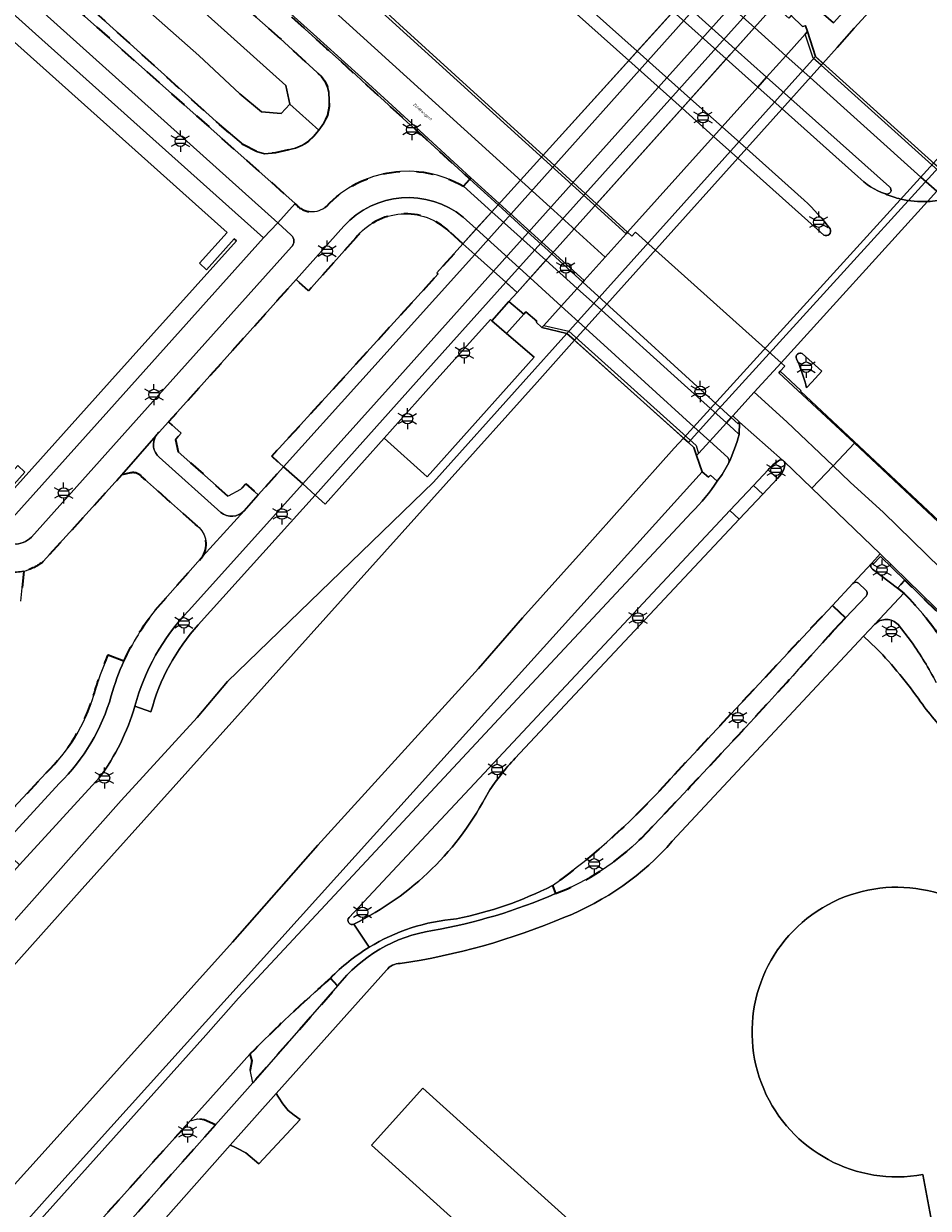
# Model space of a CAD drawing. Extents: x 105780 to 185197, y 477999 to 525027.
# Tile 114 of 562: x 106697 to 106806, y 478901 to 479043. Entities that reach past the tile are written whole.
import ezdxf
from ezdxf.enums import TextEntityAlignment as Align

# ---------------------------------------------------------------- set-up
doc = ezdxf.new("R2010")
doc.units = 0
doc.linetypes.add('XX-HIDDEN', pattern=[4, 2, -2])
for name, color, linetype, lineweight in [('B-GV-GR-MATERIAALGRENS-G', 252, 'XX-HIDDEN', 35), ('B-RO-IE-MEUBILAIR_WEGMEUBILAIR-S', 252, 'Continuous', 25), ('B-RO-IE-TERREINAFSCHEIDING_KUNSTMATIG_SCHUTTING-G', 252, 'IE-TERREINAFSCHEIDING-KUNSTMATIG-DICHT', 18), ('B-WE-GW-WATERGANG_SLOOT_INSTEEK-G', 252, 'Continuous', 30), ('B-WE-KW-KUNSTWERK-GV', 170, 'Continuous', 18), ('B-XX-KG-KADASTRAAL_BEBOUWING-G', 252, 'Continuous', 20), ('B1-WE-KW-KUNSTWERK_DEK-BRUG', 252, 'Continuous', 18), ('B1-WE-KW-KUNSTWERK_LANDHOOFD-GV', 252, 'Continuous', 18), ('B1-WE-OG-TERREIN_ERF-GV', 252, 'Continuous', 18), ('B1-WE-OG-TOPOGRAFIE-T18', 10, 'Continuous', 18), ('B1-WE-OG-WEG-GV', 7, 'Continuous', 18), ('B1-WE-VH-VERHARDING_ASFALT-GV', 252, 'Continuous', 18), ('B1-WE-VH-VERHARDING_BETON-GV', 252, 'Continuous', 18), ('B1-WE-VH-VERHARDING_BETONSTRAATSTEEN-GV', 252, 'Continuous', 18), ('B1-WE-VH-VERHARDING_OPEN-GV', 252, 'Continuous', 18), ('B1-WE-VH-VERHARDING_TEGEL-GV', 252, 'Continuous', 18)]:
    doc.layers.add(name, color=color, linetype=linetype, lineweight=lineweight)
doc.styles.add('NLCS-ISO', font='NLCS-ISO.ttf')
doc.styles.add('NLCS-ISO-M200-T18', font='NLCS-ISO.ttf', dxfattribs={"height": 0.36})
doc.linetypes.add('IE-TERREINAFSCHEIDING-KUNSTMATIG-DICHT', pattern='A,8,-1,[82,NLCS.SHX,S=0.75,R=90,X=0,Y=0],-1', length=10)

# ---------------------------------------------------------------- blocks, each defined once
blk = doc.blocks.new('B-SIE-WEG_LICHTMAST-SO')
at = {"ltscale": 0.1}
for p, q in [((-1.1, 0.63), (-2.19, 1.27)), ((0, 1.27), (0, 2.53)), ((1.1, 0.63), (2.19, 1.27)), ((-1.1, -0.63), (-2.19, -1.27)), ((0, -1.27), (0, -2.53)), ((1.1, -0.63), (2.19, -1.27))]:
    blk.add_line(p, q, dxfattribs=at)
at = {"flags": 128}
for points in [[(-1.16, 0.5), (1.16, 0.5)], [(-1.16, -0.5), (1.16, -0.5)]]:
    blk.add_lwpolyline(points, dxfattribs=at)
at = {"ltscale": 0.1}
blk.add_circle((0, 0), 1.27, dxfattribs=at)
at = {"style": 'NLCS-ISO'}
blk.add_attdef('TYPE', text='', height=1.8, dxfattribs=at).set_placement((0, 2.53), align=Align.BOTTOM_CENTER)

msp = doc.modelspace()

# ---------------------------------------------------------------- linework, layer by layer
at = {"layer": 'B-GV-GR-MATERIAALGRENS-G', "flags": 128}
for points in [[(106537.811, 479194.139), (106536.35, 479194.287), (106534.887, 479194.408), (106533.421, 479194.501), (106531.954, 479194.566), (106530.484, 479194.576), (106529.014, 479194.56), (106527.544, 479194.517), (106526.075, 479194.448), (106524.608, 479194.353), (106517.273, 479193.471), (106515.777, 479193.251), (106514.285, 479193.003), (106512.798, 479192.73), (106511.316, 479192.43), (106509.839, 479192.104), (106506.896, 479191.512), (106506.844, 479191.646), (106505.43, 479191.235), (106505.412, 479191.23), (106505.526, 479190.885), (106505.621, 479190.619), (106505.739, 479190.363), (106505.877, 479190.118), (106505.972, 479189.978), (106506.078, 479189.846), (106506.193, 479189.723), (106506.319, 479189.609), (106506.469, 479189.488), (106506.625, 479189.374), (106506.785, 479189.266), (106506.939, 479189.171), (106507.098, 479189.084), (106507.26, 479189.003), (106507.381, 479188.952), (106507.507, 479188.911), (106507.635, 479188.881), (106507.766, 479188.862), (106507.898, 479188.855), (106508.115, 479188.86), (106508.332, 479188.883), (106508.546, 479188.922), (106508.756, 479188.979), (106510.11, 479189.245), (106511.554, 479189.644), (106513.006, 479190.008), (106514.467, 479190.338), (106515.935, 479190.633), (106517.528, 479190.928), (106519.128, 479191.185), (106520.733, 479191.403), (106522.343, 479191.584), (106523.957, 479191.725), (106525.959, 479191.869), (106527.964, 479191.958), (106529.97, 479191.991), (106531.977, 479191.968), (106533.982, 479191.89), (106539.837, 479191.421), (106539.967, 479191.352), (106540.978, 479190.81), (106542.253, 479189.798), (106544.301, 479187.902), (106544.314, 479187.89), (106549.783, 479182.826), (106550.823, 479181.884), (106565.445, 479168.64), (106623.339, 479116.681), (106702.565, 479045.824), (106729.992, 479021.428)], [(106750.167, 479023.505), (106750.919, 479024.342), (106745.8, 479029.045), (106745.218, 479029.577), (106744.775, 479029.984), (106743.431, 479031.211), (106740.67, 479033.736), (106739.502, 479034.799), (106738.615, 479035.609), (106737.247, 479036.851), (106735.529, 479038.415), (106733.802, 479039.98), (106732.44, 479041.217), (106731.597, 479041.978), (106730.378, 479043.083), (106726.917, 479046.205), (106726.249, 479046.808), (106726.038, 479046.998), (106725.216, 479047.739), (106720.044, 479052.383), (106613.349, 479147.99), (106609.183, 479151.747), (106607.709, 479153.101), (106604.924, 479155.676), (106603.406, 479157.1), (106600.8, 479159.569), (106599.165, 479161.135), (106596.416, 479163.806), (106595.145, 479165.047), (106591.102, 479169.073), (106588.279, 479171.411), (106587.938, 479171.676), (106587.705, 479171.867), (106586.993, 479172.408), (106585.382, 479173.657), (106584.674, 479174.17), (106584.203, 479174.528), (106583.506, 479175.017), (106582.414, 479175.808), (106581.33, 479176.542), (106580.601, 479177.053), (106580.066, 479177.398), (106579.379, 479177.863), (106577.738, 479178.898), (106576.904, 479179.436), (106576.617, 479179.606), (106576.279, 479179.819), (106573.118, 479181.675), (106572.237, 479182.229), (106572.111, 479182.306), (106572.06, 479182.338), (106571.898, 479182.436), (106571.349, 479182.772), (106571.125, 479182.905), (106570.992, 479182.986), (106570.804, 479183.097), (106570.455, 479183.304), (106570.119, 479183.498), (106569.915, 479183.618), (106569.769, 479183.701), (106569.554, 479183.825), (106569.052, 479184.107), (106568.746, 479184.278), (106568.647, 479184.334), (106567.733, 479184.833), (106563.749, 479186.83), (106562.515, 479187.389), (106559.61, 479188.642), (106558.874, 479188.959), (106558.323, 479189.16), (106558.312, 479189.164), (106558.301, 479189.168), (106558.29, 479189.172), (106558.279, 479189.176), (106558.268, 479189.18), (106558.257, 479189.184), (106558.246, 479189.188), (106558.235, 479189.192), (106558.224, 479189.196), (106558.218, 479189.198), (106558.21, 479189.201), (106556.077, 479189.977), (106554.281, 479190.631), (106552.677, 479191.112), (106552.672, 479191.114), (106550.749, 479191.691), (106549.599, 479192.036), (106547.118, 479192.627), (106547.107, 479192.63), (106545.411, 479193.034), (106544.844, 479193.169), (106540.031, 479194.025), (106539.3, 479194.202), (106539.269, 479193.964), (106537.811, 479194.139)], [(106581.301, 479173.708), (106586.056, 479168.593), (106624.764, 479132.597), (106659.197, 479102.826), (106667.308, 479095.677), (106686.806, 479078.667), (106702.431, 479064.114), (106728.197, 479041.228), (106733.129, 479036.651), (106733.54, 479036.099), (106733.878, 479035.384), (106734.021, 479034.79), (106734.07, 479033.784), (106734.068, 479033.076), (106733.851, 479032.009), (106733.419, 479031.084), (106732.823, 479030.232), (106732.165, 479029.477), (106731.578, 479028.925), (106730.879, 479028.418), (106730.015, 479028.065), (106727.631, 479027.502), (106726.308, 479027.399), (106725.329, 479027.67)], [(106725.329, 479027.67), (106723.771, 479028.457), (106720.9, 479030.899), (106691.671, 479057.331), (106676.534, 479070.876), (106661.545, 479084.379), (106655.405, 479089.955), (106654.657, 479090.635), (106630.516, 479112.56), (106574.513, 479162.822), (106570.368, 479166.666)], [(106737.249, 479017.299), (106731.598, 479010.964), (106730.094, 479012.306), (106719.084, 479000), (106714.811, 478995.223), (106716.329, 478993.891), (106715.628, 478993.121), (106715.96, 478991.643), (106721.949, 478986.306), (106723.447, 478987.109), (106724.062, 478987.796), (106725.556, 478986.479), (106728.569, 478989.822), (106727.18, 478991.095), (106735.299, 479000), (106747.152, 479013.001), (106746.988, 479013.109), (106750.089, 479016.59)], [(106750.089, 479016.59), (106748.47, 479018.077)], [(106710.227, 478989.103), (106709.191, 478988.867), (106699.774, 478978.469)], [(106718.029, 478982.899), (106711.567, 478988.673)], [(106713.202, 478972.627), (106718.926, 478979.113)], [(106697.434, 478977.33), (106697.072, 478973.71)], [(106901.601, 478876.365), (106906.91, 478871.98), (106909.136, 478874.693), (106902.622, 478880.259), (106901.95, 478880.85), (106899.498, 478883.006), (106896.188, 478885.918), (106894.776, 478887.196), (106892.081, 478889.636), (106889.836, 478891.669), (106887.559, 478893.79), (106885.038, 478896.14), (106883.567, 478897.51), (106880.211, 478900.729), (106878.082, 478902.771), (106877.383, 478903.441), (106871.285, 478909.46), (106813.613, 478965.992), (106803.083, 478976.22), (106802.196, 478975.288)], [(106802.196, 478975.288), (106802.974, 478974.668)], [(106795.989, 478971.711), (106794.406, 478973.209), (106786.176, 478964.409), (106774.951, 478952.375)], [(106794.63, 478970.284), (106795.989, 478971.711)], [(106707.568, 478967.281), (106709.456, 478966.527)], [(106688.527, 478958.992), (106689.061, 478948.567), (106696.221, 478948.899), (106700.13, 478953.119)], [(106760.83, 478939.585), (106761.203, 478938.62)], [(106724.547, 478919.341), (106724.778, 478918.569), (106724.582, 478917.464), (106724.897, 478915.925), (106735.077, 478927.548)], [(106735.077, 478927.548), (106734.207, 478928.476)]]:
    msp.add_lwpolyline(points, dxfattribs=at)
for points in [[(106733.733, 479021.08, -0.3498207), (106750.167, 479023.505)], [(106729.992, 479021.428, 0.4346368), (106733.733, 479021.08)], [(106748.47, 479018.077, 0.4430994), (106737.249, 479017.299)], [(106711.567, 478988.673, 0.2759607), (106710.227, 478989.103)], [(106718.926, 478979.113, 0.3964458), (106718.029, 478982.899)], [(106699.774, 478978.469, -0.1134178), (106697.434, 478977.33)], [(106802.974, 478974.668, -0.0587856), (106807.79, 478968.668)], [(106709.456, 478966.527, -0.0615735), (106713.202, 478972.627)], [(106771.509, 478945.286, 0.0081255), (106794.63, 478970.284)], [(106705.814, 478962.402, -0.0341097), (106707.568, 478967.281)], [(106700.13, 478953.119, 0.1258133), (106705.814, 478962.402)], [(106774.951, 478952.375, -0.0559966), (106760.83, 478939.585)], [(106761.203, 478938.62, 0.1049942), (106771.509, 478945.286)], [(106734.207, 478928.476, 0.0175044), (106724.547, 478919.341)]]:
    msp.add_lwpolyline(points, format="xyb", dxfattribs=at)
msp.add_lwpolyline([(106720.433, 478910.892), (106719.079, 478911.487), (106718.327, 478911.587), (106717.4, 478911.372), (106698.77, 478890.657), (106699.531, 478887.344)], close=True, dxfattribs=at)
at = {"layer": 'B-RO-IE-TERREINAFSCHEIDING_KUNSTMATIG_SCHUTTING-G', "flags": 128}
for points in [[(106751.534, 479015.3), (106781.314, 479048.693), (106780.122, 479049.796), (106750.089, 479016.59)], [(106756.603, 479010.772), (106786.431, 479044.087), (106785.101, 479045.284), (106755.237, 479011.992), (106755.402, 479011.845)], [(106751.534, 479015.3), (106750.089, 479016.59), (106746.988, 479013.109), (106747.152, 479013.001), (106735.299, 479000), (106727.18, 478991.095), (106728.569, 478989.822), (106737.743, 479000)], [(106753.554, 479007.362), (106755.61, 479009.661), (106756.603, 479010.772), (106755.237, 479011.992), (106744.507, 479000), (106732.378, 478986.444), (106733.58, 478985.361), (106740.641, 478993.278), (106746.671, 479000), (106753.405, 479007.506)]]:
    msp.add_lwpolyline(points, close=True, dxfattribs=at)
at = {"layer": 'B-WE-GW-WATERGANG_SLOOT_INSTEEK-G', "flags": 128}
for points in [[(106864.382, 479089.73), (106866.227, 479092.109), (106868.209, 479094.391), (106890.047, 479118.708), (106900.311, 479130.059), (106917.399, 479149.19), (106932.005, 479165.409), (106918.595, 479178.021), (106907.593, 479165.795), (106883.759, 479139.14), (106828.835, 479077.991), (106814.47, 479061.873), (106803.729, 479049.822), (106797.014, 479042.489), (106794.981, 479040.143), (106793.244, 479038.231), (106763.49, 479005.024), (106776.564, 478993.275), (106806.549, 479026.282), (106808.65, 479028.626), (106816.403, 479037.017), (106824.289, 479045.56), (106847.641, 479071.621)], [(106574.36, 479171.952), (106573.658, 479171.314), (106573.494, 479170.901), (106573.808, 479168.923), (106594.028, 479150.522), (106657.298, 479093.931), (106657.463, 479093.781), (106661.916, 479089.721), (106683.316, 479070.485), (106704.153, 479051.846), (106718.436, 479039.186), (106723.339, 479034.578), (106725.93, 479032.415), (106728.292, 479032.249), (106729.326, 479033.348), (106728.849, 479035.575), (106664.847, 479093.076), (106656.842, 479100.245), (106613.597, 479138.969), (106576.787, 479171.809), (106574.73, 479172.031)]]:
    msp.add_lwpolyline(points, close=True, dxfattribs=at)
for points in [[(106572.046, 479176.07), (106574.36, 479171.952), (106574.73, 479172.031), (106576.787, 479171.809), (106613.597, 479138.969), (106656.842, 479100.245), (106664.847, 479093.076), (106728.849, 479035.575), (106729.326, 479033.348), (106732.823, 479030.232), (106733.419, 479031.084), (106733.851, 479032.009), (106734.068, 479033.076), (106734.07, 479033.784), (106734.021, 479034.79), (106733.878, 479035.384), (106733.54, 479036.099), (106733.129, 479036.651), (106728.197, 479041.228), (106702.431, 479064.114), (106686.806, 479078.667), (106667.308, 479095.677), (106659.197, 479102.826), (106624.764, 479132.597)], [(106807.249, 479057.263), (106794.544, 479043.112), (106791.249, 479045.986), (106789.448, 479043.982), (106790.833, 479042.682), (106791.174, 479042.765), (106791.405, 479042.053), (106792.377, 479039.061), (106793.244, 479038.231), (106794.981, 479040.143), (106797.014, 479042.489), (106803.729, 479049.822), (106814.47, 479061.873)], [(106691.671, 479057.331), (106720.9, 479030.899), (106723.771, 479028.457), (106725.329, 479027.67), (106726.308, 479027.399), (106727.631, 479027.502), (106730.015, 479028.065), (106730.879, 479028.418), (106731.578, 479028.925), (106732.165, 479029.477), (106732.823, 479030.232), (106729.326, 479033.348), (106728.292, 479032.249), (106725.93, 479032.415), (106723.339, 479034.578), (106718.436, 479039.186), (106704.153, 479051.846)], [(106670.377, 478901.031), (106704.46, 478939.206), (106758.984, 479000), (106763.49, 479005.024), (106762.578, 479005.842), (106757.337, 479000), (106746.557, 478987.984), (106721.853, 478964.075), (106718.241, 478959.751), (106709.102, 478949.799), (106689.552, 478927.767)], [(106679.806, 478885.424), (106700.002, 478907.78), (106722.458, 478932.81), (106732.708, 478944.444), (106751.981, 478965.655), (106757.231, 478971.731), (106764.336, 478979.587), (106775.451, 478992.073), (106776.564, 478993.275), (106763.49, 479005.024), (106758.984, 479000), (106704.46, 478939.206), (106670.377, 478901.031)], [(106660.402, 478857.44), (106700.916, 478902.865), (106746.352, 478953.286), (106778.783, 478989.249), (106778.128, 478991.179), (106777.79, 478992.173), (106777.136, 478992.761), (106776.564, 478993.275), (106775.451, 478992.073), (106764.336, 478979.587), (106757.231, 478971.731), (106751.981, 478965.655), (106732.708, 478944.444), (106722.458, 478932.81), (106700.002, 478907.78), (106679.806, 478885.424)]]:
    msp.add_lwpolyline(points, dxfattribs=at)
at = {"layer": 'B-WE-KW-KUNSTWERK-GV', "flags": 128}
msp.add_lwpolyline([(106750.089, 479016.59), (106751.534, 479015.3), (106753.767, 479013.305), (106755.237, 479011.992), (106756.603, 479010.772), (106786.431, 479044.087), (106785.101, 479045.284), (106783.602, 479046.633), (106781.314, 479048.693), (106780.122, 479049.796)], close=True, dxfattribs=at)
at = {"layer": 'B-XX-KG-KADASTRAAL_BEBOUWING-G', "flags": 128}
for points in [[(106643.129, 479050.595), (106633.632, 479040.009), (106650.648, 479024.731), (106651.617, 479025.756), (106669.409, 479009.796), (106668.501, 479008.747), (106668.68, 479008.586), (106678.247, 479000), (106693.294, 478986.497), (106693.464, 478986.345), (106696.723, 478989.977), (106697.579, 478989.209), (106694.32, 478985.577), (106694.58, 478985.343), (106707.733, 479000), (106722.939, 479016.944), (106722.678, 479017.178), (106719.366, 479013.486), (106718.51, 479014.254), (106721.823, 479017.946), (106659.049, 479074.18)], [(106805.263, 478904.912), (106807.175, 478894.684), (106779.515, 478863.891), (106783.884, 478859.928), (106785.497, 478861.705), (106792.084, 478855.772), (106835.975, 478904.713), (106829.358, 478910.639), (106834.172, 478915.992), (106829.786, 478919.937), (106821.173, 478910.376), (106817.431, 478913.727)]]:
    msp.add_lwpolyline(points, dxfattribs=at)
msp.add_lwpolyline([(106817.431, 478913.727, 4.3993238), (106805.263, 478904.912)], format="xyb", dxfattribs=at)
msp.add_lwpolyline([(106766.791, 478895.889), (106745.296, 478915.277), (106739.12, 478908.43), (106760.615, 478889.042)], close=True, dxfattribs=at)
at = {"layer": 'B1-WE-KW-KUNSTWERK_DEK-BRUG', "flags": 128}
msp.add_lwpolyline([(106807.121, 479025.768), (106792.377, 479039.061), (106791.405, 479042.053), (106791.142, 479041.758), (106788.819, 479039.166), (106786.518, 479036.598), (106785.45, 479035.406), (106781.17, 479030.63), (106780.147, 479029.488), (106769.833, 479017.978), (106769.669, 479017.795), (106767.153, 479014.986), (106764.634, 479012.174), (106764.48, 479012.002), (106763.794, 479011.237), (106761.889, 479009.111), (106759.818, 479006.799), (106759.582, 479006.536), (106762.578, 479005.842), (106777.136, 478992.761), (106777.79, 478992.173), (106778.128, 478991.179), (106778.364, 478991.442), (106779.696, 478992.906), (106781.703, 478995.116), (106782.28, 478995.751), (106782.453, 478995.94), (106785.034, 478998.782), (106788.247, 479002.319), (106805.827, 479021.67), (106806.939, 479022.895)], dxfattribs=at)
at = {"layer": 'B1-WE-KW-KUNSTWERK_LANDHOOFD-GV', "flags": 128}
for points in [[(106792.377, 479039.061), (106791.405, 479042.053), (106791.142, 479041.758), (106788.819, 479039.166), (106786.518, 479036.598), (106785.45, 479035.406), (106781.17, 479030.63), (106780.147, 479029.488), (106769.833, 479017.978), (106769.669, 479017.795), (106767.153, 479014.986), (106764.635, 479012.176), (106764.634, 479012.174), (106764.48, 479012.002), (106763.794, 479011.237), (106761.889, 479009.111), (106759.818, 479006.799), (106759.582, 479006.536), (106762.578, 479005.842)], [(106805.827, 479021.67), (106806.939, 479022.895), (106808.681, 479024.812), (106808.938, 479025.095), (106807.531, 479025.4), (106807.121, 479025.768), (106780.367, 478996.318), (106777.136, 478992.761), (106777.79, 478992.173), (106778.128, 478991.179), (106778.364, 478991.442), (106779.696, 478992.906), (106781.703, 478995.116), (106782.28, 478995.751), (106782.453, 478995.94), (106785.034, 478998.782), (106788.247, 479002.319)]]:
    msp.add_lwpolyline(points, close=True, dxfattribs=at)
at = {"layer": 'B1-WE-OG-TERREIN_ERF-GV', "flags": 128}
for points in [[(106720.528, 479022.39), (106698.851, 479041.805), (106659.607, 479077.091), (106657.512, 479078.92), (106627.548, 479045.488), (106629.621, 479043.617), (106629.854, 479043.406), (106633.632, 479040.009), (106633.18, 479039.498), (106650.001, 479024.421), (106649.551, 479023.852), (106656.792, 479017.354), (106657.699, 479018.45), (106661.454, 479015.094), (106660.524, 479014.03), (106667.712, 479007.53), (106668.248, 479008.124), (106677.301, 479000), (106692.824, 478986.07), (106695.764, 478983.368), (106707.641, 478996.609), (106726.199, 479017.304)], [(106766.791, 478895.889), (106760.615, 478889.042), (106739.12, 478908.43), (106745.296, 478915.277)], [(106730.599, 478911.535), (106729.859, 478912.025), (106729.147, 478912.605), (106728.495, 478913.398), (106727.967, 478914.219), (106727.714, 478914.654), (106722.208, 478908.424), (106722.654, 478908.237), (106723.087, 478908.055), (106724.058, 478907.504), (106725.64, 478906.18)]]:
    msp.add_lwpolyline(points, close=True, dxfattribs=at)
for points in [[(106659.049, 479074.18), (106721.823, 479017.946), (106718.51, 479014.254), (106719.366, 479013.486), (106722.678, 479017.178), (106722.939, 479016.944), (106707.733, 479000), (106694.58, 478985.343), (106694.32, 478985.577), (106697.579, 478989.209), (106696.723, 478989.977), (106693.464, 478986.345), (106693.294, 478986.497), (106678.247, 479000), (106668.68, 479008.586), (106668.501, 479008.747), (106669.409, 479009.796), (106651.617, 479025.756), (106650.648, 479024.731), (106633.632, 479040.009), (106643.129, 479050.595)], [(106799.724, 478968.006), (106798.123, 478969.502), (106775.211, 478944.906)], [(106740.953, 478929.425), (106733.469, 478921.06), (106727.714, 478914.654), (106727.967, 478914.219), (106728.495, 478913.398), (106729.147, 478912.605), (106729.859, 478912.025), (106730.599, 478911.535), (106725.64, 478906.18), (106724.058, 478907.504), (106723.087, 478908.055), (106722.654, 478908.237), (106722.208, 478908.424), (106706.156, 478890.301), (106717.763, 478879.041), (106729.021, 478868.957), (106729.309, 478868.699), (106729.059, 478868.421), (106746.154, 478853.276), (106835.871, 478772.824), (106836.169, 478772.841), (106839.244, 478772.936), (106840.767, 478772.511), (106855.758, 478773.263)], [(106817.431, 478913.727), (106821.173, 478910.376), (106829.786, 478919.937), (106834.172, 478915.992), (106829.358, 478910.639), (106835.975, 478904.713), (106792.084, 478855.772), (106785.497, 478861.705), (106783.884, 478859.928), (106779.515, 478863.891), (106807.175, 478894.684), (106805.263, 478904.912)]]:
    msp.add_lwpolyline(points, dxfattribs=at)
at = {"layer": 'B1-WE-OG-TERREIN_ERF-GV'}
for points in [[(106804.968, 478961.642, 0.0422017), (106799.724, 478968.006)], [(106808.92, 478957.072, -0.0424762), (106804.968, 478961.642)], [(106775.211, 478944.906, -0.1185732), (106762.218, 478935.751)], [(106805.263, 478904.912, -4.3993238), (106817.431, 478913.727)], [(106762.218, 478935.751, -0.0629156), (106742.589, 478930.234)], [(106742.589, 478930.234, 0.2621909), (106740.953, 478929.425)]]:
    msp.add_lwpolyline(points, format="xyb", dxfattribs=at)
at = {"layer": 'B1-WE-OG-WEG-GV', "flags": 128}
for points in [[(106762.578, 479005.842), (106759.582, 479006.536), (106758.865, 479007.175), (106758.971, 479007.323), (106757.648, 479008.447), (106757.386, 479008.144), (106755.323, 479005.842), (106758.632, 479002.996), (106755.956, 479000), (106745.801, 478988.628), (106740.641, 478993.278), (106733.58, 478985.361), (106732.378, 478986.444), (106718.372, 478970.887)], [(106687.053, 478926.658), (106687.879, 478925.903), (106689.552, 478927.767), (106709.102, 478949.799), (106718.241, 478959.751), (106721.853, 478964.075), (106746.557, 478987.984), (106757.337, 479000), (106762.578, 479005.842)], [(106780.607, 478988.125), (106779.781, 478988.854), (106779.535, 478988.594), (106778.783, 478989.249), (106746.352, 478953.286), (106700.916, 478902.865), (106660.402, 478857.44), (106612.532, 478804.218), (106612.352, 478804.02), (106608.495, 478799.789), (106608.484, 478799.777), (106525.324, 478706.806), (106504.415, 478683.553), (106457.696, 478631.338), (106447.996, 478620.691), (106431.512, 478602.289), (106339.884, 478500), (106315.066, 478472.223), (106304.333, 478460.276), (106299.302, 478454.676), (106283.968, 478437.786), (106278.515, 478431.227), (106259.481, 478410.133), (106260.254, 478409.54)], [(106260.254, 478409.54), (106270.405, 478420.94), (106279.056, 478430.655), (106282.159, 478434.139), (106414.723, 478582.195), (106438.981, 478609.186), (106482.609, 478657.73), (106587.474, 478774.774), (106609.272, 478798.972), (106608.664, 478799.611), (106614.598, 478806.267), (106615.291, 478805.723), (106618.054, 478808.823), (106631.246, 478823.621), (106651.632, 478846.244), (106671.81, 478868.809), (106683.572, 478881.83), (106719.261, 478921.623), (106723.18, 478926.09), (106754.976, 478960.182), (106777.508, 478984.372)], [(106712.691, 478960.453), (106710.772, 478961.117)], [(106706.531, 478952.565), (106696.937, 478942.07), (106695.881, 478940.914), (106690.519, 478935.048)]]:
    msp.add_lwpolyline(points, dxfattribs=at)
at = {"layer": 'B1-WE-OG-WEG-GV'}
for points in [[(106777.508, 478984.372, 0.0572176), (106780.607, 478988.125)], [(106718.372, 478970.887, 0.1174459), (106712.691, 478960.453)], [(106710.772, 478961.117, -0.0876082), (106706.531, 478952.565)]]:
    msp.add_lwpolyline(points, format="xyb", dxfattribs=at)
at = {"layer": 'B1-WE-VH-VERHARDING_ASFALT-GV', "flags": 128}
for points in [[(106703.281, 479079.185), (106710.115, 479072.419), (106710.162, 479072.348), (106710.179, 479072.265), (106710.165, 479072.181), (106710.12, 479072.109), (106710.052, 479072.058), (106709.97, 479072.036), (106709.886, 479072.046), (106709.868, 479072.056), (106709.811, 479072.086), (106710.758, 479071.203), (106710.892, 479071.441), (106721.277, 479062.116), (106731.641, 479052.768), (106732.768, 479051.747), (106740.806, 479044.464), (106741.983, 479043.397), (106742.505, 479042.922), (106752.305, 479034.002), (106759.713, 479027.23), (106769.984, 479038.587), (106746.017, 479060.041)], [(106737.639, 479069.827), (106741.588, 479066.179), (106747.454, 479060.733), (106771, 479039.71), (106775.306, 479044.471), (106751.58, 479065.677)], [(106699.871, 479044.281), (106727.914, 479019.105), (106729.992, 479021.428), (106702.565, 479045.824)], [(106797.455, 479024.676), (106788.372, 479032.794), (106785.45, 479035.406), (106781.17, 479030.63), (106784.094, 479028.02), (106791.031, 479021.827)], [(106793.383, 479017.64), (106783.068, 479026.874), (106780.147, 479029.488), (106769.833, 479017.978), (106770.347, 479017.508), (106770.785, 479018.008), (106773.189, 479015.848), (106786.338, 479004.034), (106788.247, 479002.319), (106805.827, 479021.67)], [(106805.827, 479021.67), (106788.247, 479002.319), (106788.683, 479001.928), (106788.151, 479001.299), (106790.636, 478999), (106790.57, 478998.925), (106809.095, 478981.566)], [(106790.774, 479003.416), (106793.131, 479001.309), (106791.932, 479000), (106791.305, 478999.315), (106791.218, 478999.658), (106791.126, 479000)], [(106788.439, 478990.634), (106783.264, 478995.201), (106783.246, 478993.73)], [(106713.316, 478993.592), (106709.191, 478988.867), (106710.227, 478989.103)], [(106721.074, 478984.361), (106713.697, 478990.979)], [(106794.406, 478973.209), (106796.864, 478975.849), (106799.131, 478978.294), (106800.152, 478979.378), (106791.925, 478987.29), (106788.634, 478990.456), (106788.685, 478990.354), (106788.701, 478990.3), (106788.712, 478990.244), (106788.714, 478990.13)], [(106711.567, 478988.673), (106718.029, 478982.899)], [(106717.177, 478972.536), (106730.892, 478987.781), (106728.569, 478989.822), (106725.556, 478986.479), (106723.867, 478984.56), (106718.926, 478979.113), (106713.202, 478972.627)], [(106736.449, 478935.743), (106782.091, 478984.595), (106784.935, 478987.605), (106786.702, 478989.477)], [(106788.293, 478989.007), (106787.814, 478988.444), (106786.05, 478986.57), (106783.21, 478983.551), (106756.379, 478954.87)], [(106777.508, 478984.372), (106754.976, 478960.182), (106723.18, 478926.09), (106719.261, 478921.623), (106683.572, 478881.83), (106671.81, 478868.809), (106651.632, 478846.244), (106631.246, 478823.621), (106618.054, 478808.823), (106620.14, 478806.941), (106622.107, 478805.166), (106624.719, 478808.08), (106626.955, 478810.574), (106635.581, 478820.195), (106637.712, 478822.573), (106640.429, 478825.604), (106642.957, 478828.424), (106692.813, 478884.026), (106695.929, 478887.494), (106698.77, 478890.657), (106717.4, 478911.372)], [(106718.926, 478979.113), (106723.867, 478984.56)], [(106775.211, 478944.906), (106798.123, 478969.502), (106799.507, 478970.954), (106802.974, 478974.668), (106802.196, 478975.288), (106799.218, 478977.552)], [(106799.131, 478978.294), (106796.864, 478975.849)], [(106797.531, 478975.866), (106798.415, 478975.019)], [(106774.951, 478952.375), (106786.176, 478964.409), (106794.406, 478973.209)], [(106798.436, 478974.322), (106795.989, 478971.711), (106794.63, 478970.284)], [(106701.693, 478951.83), (106694.701, 478944.181), (106696.937, 478942.07), (106706.531, 478952.565)], [(106738.845, 478932.182), (106737.028, 478934.967)], [(106737.028, 478934.967), (106738.845, 478932.182)], [(106643.99, 478820.697), (106665.678, 478844.883), (106687.328, 478869.103), (106698.562, 478881.74), (106701.995, 478885.603), (106706.156, 478890.301), (106722.208, 478908.424), (106727.714, 478914.654), (106733.469, 478921.06), (106740.953, 478929.425)], [(106735.077, 478927.548), (106724.897, 478915.925), (106720.433, 478910.892), (106699.531, 478887.344), (106696.258, 478883.667), (106680.411, 478865.922), (106643.641, 478824.75), (106640.914, 478821.696), (106638.621, 478819.131), (106628.328, 478807.616), (106625.801, 478804.786), (106628.039, 478802.867), (106641.219, 478817.6), (106643.541, 478820.196), (106643.99, 478820.697)], [(106717.4, 478911.372), (106720.882, 478915.255), (106724.547, 478919.341)]]:
    msp.add_lwpolyline(points, dxfattribs=at)
for points in [[(106723.099, 479060.113), (106720.54, 479057.281), (106734.342, 479044.807), (106761.007, 479020.589), (106767.153, 479014.986), (106769.669, 479017.795)], [(106718.029, 479054.503), (106720.191, 479052.547), (106726.396, 479046.973), (106732.586, 479041.381), (106738.761, 479035.773), (106744.921, 479030.148), (106751.065, 479024.506), (106764.634, 479012.174), (106764.635, 479012.176), (106767.153, 479014.986), (106761.007, 479020.589), (106734.342, 479044.807), (106720.54, 479057.281)], [(106783.602, 479046.633), (106781.314, 479048.693), (106751.534, 479015.3), (106753.767, 479013.305)], [(106785.101, 479045.284), (106783.602, 479046.633), (106753.767, 479013.305), (106755.237, 479011.992)], [(106775.306, 479044.471), (106771, 479039.71), (106777.398, 479033.998), (106781.677, 479038.778)], [(106776.38, 479032.861), (106769.984, 479038.587), (106759.713, 479027.23), (106766.106, 479021.386)], [(106785.45, 479035.406), (106781.677, 479038.778), (106777.398, 479033.998), (106781.17, 479030.63)], [(106780.147, 479029.488), (106776.38, 479032.861), (106766.106, 479021.386), (106769.833, 479017.978)], [(106753.767, 479013.305), (106751.534, 479015.3), (106737.743, 479000), (106728.569, 478989.822), (106730.892, 478987.781), (106741.843, 479000)], [(106755.237, 479011.992), (106753.767, 479013.305), (106741.843, 479000), (106730.892, 478987.781), (106732.378, 478986.444), (106744.507, 479000)], [(106755.956, 479000), (106758.632, 479002.996), (106755.323, 479005.842), (106753.554, 479007.362), (106753.405, 479007.506), (106746.671, 479000), (106740.641, 478993.278), (106745.801, 478988.628)], [(106785.034, 478998.782), (106788.952, 478995.249), (106794.479, 478989.958), (106797.075, 478992.67), (106790.268, 478999), (106787.989, 479001.108), (106788.151, 479001.299), (106788.683, 479001.928), (106788.247, 479002.319)], [(106782.453, 478995.94), (106783.264, 478995.201), (106788.439, 478990.634), (106788.517, 478990.59), (106788.552, 478990.562), (106788.583, 478990.53), (106788.634, 478990.456), (106791.925, 478987.29), (106794.479, 478989.958), (106788.952, 478995.249), (106785.034, 478998.782)]]:
    msp.add_lwpolyline(points, close=True, dxfattribs=at)
at = {"layer": 'B1-WE-VH-VERHARDING_ASFALT-GV'}
for points in [[(106800.758, 479022.585, -0.1141846), (106797.455, 479024.676)], [(106791.031, 479021.827, -0.0415524), (106794.136, 479018.386)], [(106802.628, 479021.967, -0.0436751), (106800.758, 479022.585)], [(106805.827, 479021.67, -0.0705647), (106802.628, 479021.967)], [(106808.165, 479022.029, -0.0517165), (106805.827, 479021.67)], [(106794.136, 479018.386, -0.746497), (106793.383, 479017.64)], [(106790.118, 479002.789, -0.7490132), (106790.774, 479003.416)], [(106791.126, 479000, 0.0359535), (106790.118, 479002.789)], [(106713.697, 478990.979, -0.380784), (106713.316, 478993.592)], [(106783.246, 478993.73, -0.0366771), (106781.992, 478990.319)], [(106781.992, 478990.319, -0.0442324), (106780.607, 478988.125)], [(106786.702, 478989.477, -0.0877903), (106787.938, 478990.541)], [(106787.938, 478990.541, -0.3017456), (106788.439, 478990.634)], [(106788.714, 478990.13, -0.1466772), (106788.293, 478989.007)], [(106710.227, 478989.103, -0.2759607), (106711.567, 478988.673)], [(106780.607, 478988.125, -0.0572176), (106777.508, 478984.372)], [(106723.867, 478984.56, -0.3918101), (106721.074, 478984.361)], [(106718.029, 478982.899, -0.3964458), (106718.926, 478979.113)], [(106799.218, 478977.552, -0.4406477), (106799.131, 478978.294)], [(106796.864, 478975.849, -0.4023352), (106797.531, 478975.866)], [(106798.415, 478975.019, -0.4547828), (106798.436, 478974.322)], [(106713.202, 478972.627, 0.0615735), (106709.456, 478966.527)], [(106710.772, 478961.117, -0.1261458), (106717.177, 478972.536)], [(106794.63, 478970.284, -0.0081255), (106771.509, 478945.286)], [(106709.456, 478966.527, 0.0384257), (106707.925, 478962.345)], [(106707.925, 478962.345, -0.1304739), (106701.693, 478951.83)], [(106706.531, 478952.565, 0.0876082), (106710.772, 478961.117)], [(106756.379, 478954.87, 0.0449748), (106753.15, 478950.805)], [(106760.83, 478939.585, 0.0559966), (106774.951, 478952.375)], [(106753.15, 478950.805, -0.1617647), (106737.028, 478934.967)], [(106771.509, 478945.286, -0.1049942), (106761.203, 478938.62)], [(106762.218, 478935.751, 0.1185732), (106775.211, 478944.906)], [(106749.316, 478935.591, 0.0672094), (106760.83, 478939.585)], [(106761.203, 478938.62, -0.0592613), (106746.434, 478934.195)], [(106737.028, 478934.967, -0.8568481), (106736.449, 478935.743)], [(106738.845, 478932.182, -0.1176062), (106749.316, 478935.591)], [(106742.589, 478930.234, 0.0629156), (106762.218, 478935.751)], [(106746.434, 478934.195, 0.18927), (106735.077, 478927.548)], [(106734.207, 478928.476, -0.0628191), (106738.845, 478932.182)], [(106740.953, 478929.425, -0.2621909), (106742.589, 478930.234)], [(106724.547, 478919.341, -0.0175044), (106734.207, 478928.476)]]:
    msp.add_lwpolyline(points, format="xyb", dxfattribs=at)
at = {"layer": 'B1-WE-VH-VERHARDING_BETON-GV', "flags": 128}
for points in [[(106710.892, 479071.441), (106710.758, 479071.203), (106723.099, 479060.113), (106769.669, 479017.795), (106769.833, 479017.978), (106766.106, 479021.386), (106759.713, 479027.23), (106752.305, 479034.002), (106742.505, 479042.922), (106741.983, 479043.397), (106740.806, 479044.464), (106732.768, 479051.747), (106731.641, 479052.768), (106721.277, 479062.116)], [(106751.065, 479024.506), (106750.919, 479024.342), (106754.31, 479021.256), (106758.256, 479017.666), (106760.746, 479015.4), (106764.48, 479012.002), (106764.634, 479012.174)], [(106755.61, 479009.661), (106753.554, 479007.362), (106755.323, 479005.842), (106757.386, 479008.144)], [(106790.57, 478998.925), (106790.636, 478999), (106788.151, 479001.299), (106787.989, 479001.108), (106790.268, 478999), (106797.075, 478992.67), (106809.143, 478981.313), (106809.095, 478981.566)], [(106782.453, 478995.94), (106782.28, 478995.751), (106783.09, 478995.001), (106783.264, 478995.201)], [(106809.143, 478981.313), (106797.075, 478992.67), (106794.479, 478989.958), (106796.53, 478987.995), (106800.52, 478984.364), (106807.37, 478977.68), (106811.074, 478974.042), (106820.688, 478964.675), (106843.411, 478942.414), (106866.069, 478920.143), (106868.689, 478922.808)], [(106794.479, 478989.958), (106791.925, 478987.29), (106800.152, 478979.378), (106842.633, 478937.913), (106863.443, 478917.471), (106866.069, 478920.143), (106843.411, 478942.414), (106820.688, 478964.675), (106811.074, 478974.042), (106807.37, 478977.68), (106800.52, 478984.364), (106796.53, 478987.995)]]:
    msp.add_lwpolyline(points, close=True, dxfattribs=at)
msp.add_lwpolyline([(106842.633, 478937.913), (106800.152, 478979.378), (106799.131, 478978.294), (106799.295, 478978.147), (106800.159, 478979.064), (106803.083, 478976.22), (106813.613, 478965.992)], dxfattribs=at)
at = {"layer": 'B1-WE-VH-VERHARDING_BETONSTRAATSTEEN-GV', "flags": 128}
for points in [[(106746.017, 479060.041), (106769.984, 479038.587), (106771, 479039.71), (106747.454, 479060.733), (106741.588, 479066.179), (106737.639, 479069.827)], [(106730.378, 479043.083), (106731.597, 479041.978), (106732.44, 479041.217), (106733.802, 479039.98), (106735.529, 479038.415), (106737.247, 479036.851), (106738.615, 479035.609), (106739.502, 479034.799), (106740.67, 479033.736), (106743.431, 479031.211), (106744.775, 479029.984), (106745.218, 479029.577), (106745.8, 479029.045), (106750.919, 479024.342), (106751.065, 479024.506), (106744.921, 479030.148), (106738.761, 479035.773), (106732.586, 479041.381), (106726.396, 479046.973)], [(106786.518, 479036.598), (106785.45, 479035.406), (106788.372, 479032.794), (106797.455, 479024.676)], [(106801.243, 479023.439), (106789.44, 479033.986), (106786.518, 479036.598)], [(106781.17, 479030.63), (106780.147, 479029.488), (106783.068, 479026.874), (106793.383, 479017.64)], [(106791.031, 479021.827), (106784.094, 479028.02), (106781.17, 479030.63)], [(106788.634, 478990.456), (106788.583, 478990.53), (106788.552, 478990.562), (106788.517, 478990.59), (106788.439, 478990.634)], [(106788.714, 478990.13), (106788.712, 478990.244), (106788.701, 478990.3), (106788.685, 478990.354), (106788.634, 478990.456)], [(106786.702, 478989.477), (106787.814, 478988.444), (106788.293, 478989.007)], [(106783.21, 478983.551), (106782.091, 478984.595), (106736.449, 478935.743)], [(106756.379, 478954.87), (106783.21, 478983.551)], [(106799.218, 478977.552), (106802.196, 478975.288), (106803.083, 478976.22), (106800.159, 478979.064), (106799.295, 478978.147), (106799.131, 478978.294)], [(106761.203, 478938.62), (106760.83, 478939.585)], [(106734.207, 478928.476), (106735.077, 478927.548)]]:
    msp.add_lwpolyline(points, dxfattribs=at)
at = {"layer": 'B1-WE-VH-VERHARDING_BETONSTRAATSTEEN-GV'}
for points in [[(106797.455, 479024.676, 0.1141846), (106800.758, 479022.585)], [(106800.758, 479022.585, 0.8745901), (106801.243, 479023.439)], [(106794.136, 479018.386, 0.0415524), (106791.031, 479021.827)], [(106793.383, 479017.64, 0.746497), (106794.136, 479018.386)], [(106787.938, 478990.541, 0.0877903), (106786.702, 478989.477)], [(106788.439, 478990.634, 0.3017456), (106787.938, 478990.541)], [(106788.293, 478989.007, 0.1466772), (106788.714, 478990.13)], [(106799.131, 478978.294, 0.4406477), (106799.218, 478977.552)], [(106753.15, 478950.805, -0.0449748), (106756.379, 478954.87)], [(106737.028, 478934.967, 0.1617647), (106753.15, 478950.805)], [(106760.83, 478939.585, -0.0672094), (106749.316, 478935.591)], [(106746.434, 478934.195, 0.0592613), (106761.203, 478938.62)], [(106736.449, 478935.743, 0.8568481), (106737.028, 478934.967)], [(106749.316, 478935.591, 0.1176062), (106738.845, 478932.182)], [(106735.077, 478927.548, -0.18927), (106746.434, 478934.195)], [(106738.845, 478932.182, 0.0628191), (106734.207, 478928.476)]]:
    msp.add_lwpolyline(points, format="xyb", dxfattribs=at)
at = {"layer": 'B1-WE-VH-VERHARDING_BETONSTRAATSTEEN-GV', "flags": 128}
for points in [[(106764.48, 479012.002), (106763.794, 479011.237), (106766.707, 479008.615), (106776.278, 479000), (106779.796, 478996.833), (106781.703, 478995.116), (106782.28, 478995.751)], [(106724.897, 478915.925), (106724.582, 478917.464), (106724.778, 478918.569), (106724.547, 478919.341), (106720.882, 478915.255), (106717.4, 478911.372), (106718.327, 478911.587), (106719.079, 478911.487), (106720.433, 478910.892)]]:
    msp.add_lwpolyline(points, close=True, dxfattribs=at)
at = {"layer": 'B1-WE-VH-VERHARDING_OPEN-GV', "flags": 128}
for points in [[(106776.38, 479045.658), (106775.306, 479044.471), (106781.677, 479038.778), (106782.745, 479039.97)], [(106782.745, 479039.97), (106781.677, 479038.778), (106785.45, 479035.406), (106786.518, 479036.598)], [(106771, 479039.71), (106769.984, 479038.587), (106776.38, 479032.861), (106777.398, 479033.998)], [(106777.398, 479033.998), (106776.38, 479032.861), (106780.147, 479029.488), (106781.17, 479030.63)], [(106750.919, 479024.342), (106750.167, 479023.505), (106753.572, 479020.44), (106754.31, 479021.256)], [(106754.31, 479021.256), (106753.572, 479020.44), (106760.043, 479014.614), (106760.746, 479015.4), (106758.256, 479017.666)], [(106760.746, 479015.4), (106760.043, 479014.614), (106763.794, 479011.237), (106764.48, 479012.002)], [(106783.264, 478995.201), (106783.09, 478995.001), (106782.28, 478995.751), (106781.703, 478995.116), (106782.537, 478994.365), (106783.246, 478993.73)]]:
    msp.add_lwpolyline(points, close=True, dxfattribs=at)
at = {"layer": 'B1-WE-VH-VERHARDING_OPEN-GV'}
for points in [[(106790.774, 479003.416, 0.7490132), (106790.118, 479002.789)], [(106790.118, 479002.789, -0.0359535), (106791.126, 479000)]]:
    msp.add_lwpolyline(points, format="xyb", dxfattribs=at)
at = {"layer": 'B1-WE-VH-VERHARDING_OPEN-GV', "flags": 128}
msp.add_lwpolyline([(106791.126, 479000), (106791.218, 478999.658), (106791.305, 478999.315), (106791.932, 479000), (106793.131, 479001.309), (106790.774, 479003.416)], dxfattribs=at)
at = {"layer": 'B1-WE-VH-VERHARDING_TEGEL-GV', "flags": 128}
for points in [[(106659.607, 479077.091), (106698.851, 479041.805), (106720.528, 479022.39), (106726.199, 479017.304), (106727.914, 479019.105), (106699.871, 479044.281)], [(106729.524, 479017.613), (106727.914, 479019.105), (106726.199, 479017.304), (106707.641, 478996.609), (106695.764, 478983.368), (106692.824, 478986.07), (106677.301, 479000), (106668.248, 479008.124), (106667.712, 479007.53), (106660.524, 479014.03), (106661.454, 479015.094), (106657.699, 479018.45), (106656.792, 479017.354), (106649.551, 479023.852), (106650.001, 479024.421), (106633.18, 479039.498), (106633.632, 479040.009), (106629.854, 479043.406)], [(106788.819, 479039.166), (106786.518, 479036.598), (106789.44, 479033.986), (106801.243, 479023.439)], [(106805.827, 479021.67), (106806.939, 479022.895), (106805.029, 479024.61), (106791.735, 479036.548), (106788.819, 479039.166)], [(106750.135, 479019.808), (106751.707, 479018.378), (106753.572, 479020.44), (106750.167, 479023.505)], [(106807.731, 479022.184), (106807.508, 479022.385), (106806.939, 479022.895), (106805.827, 479021.67)], [(106729.992, 479021.428), (106727.914, 479019.105), (106729.524, 479017.613)], [(106735.809, 479018.694), (106730.094, 479012.306), (106731.598, 479010.964), (106737.249, 479017.299)], [(106730.094, 479012.306), (106735.809, 479018.694)], [(106748.47, 479018.077), (106750.089, 479016.59), (106751.707, 479018.378), (106750.135, 479019.808)], [(106729.552, 479016.217), (106715.015, 479000), (106698.353, 478981.413)], [(106715.015, 479000), (106729.552, 479016.217)], [(106713.668, 478993.996), (106714.811, 478995.223), (106719.084, 479000), (106730.094, 479012.306)], [(106698.353, 478981.413), (106715.015, 479000)], [(106715.628, 478993.121), (106716.329, 478993.891), (106714.811, 478995.223), (106713.668, 478993.996)], [(106782.537, 478994.365), (106781.703, 478995.116), (106779.696, 478992.906), (106781.862, 478990.935), (106782.028, 478990.647), (106781.992, 478990.319)], [(106783.246, 478993.73), (106782.537, 478994.365)], [(106699.774, 478978.469), (106709.191, 478988.867), (106713.316, 478993.592)], [(106723.867, 478984.56), (106725.556, 478986.479), (106724.062, 478987.796), (106723.447, 478987.109), (106721.949, 478986.306), (106715.96, 478991.643), (106715.628, 478993.121)], [(106781.862, 478990.935), (106779.696, 478992.906), (106778.364, 478991.442), (106778.128, 478991.179), (106778.783, 478989.249), (106779.535, 478988.594), (106779.781, 478988.854), (106780.607, 478988.125)], [(106713.697, 478990.979), (106721.074, 478984.361)], [(106781.992, 478990.319), (106782.028, 478990.647), (106781.862, 478990.935)], [(106732.378, 478986.444), (106730.892, 478987.781), (106717.177, 478972.536)], [(106718.372, 478970.887), (106732.378, 478986.444)], [(106697.072, 478973.71), (106697.434, 478977.33)], [(106796.864, 478975.849), (106794.406, 478973.209)], [(106798.415, 478975.019), (106797.531, 478975.866)], [(106802.974, 478974.668), (106799.507, 478970.954)], [(106794.406, 478973.209), (106795.989, 478971.711), (106798.436, 478974.322)], [(106799.507, 478970.954), (106798.123, 478969.502), (106799.724, 478968.006)], [(106802.281, 478970.92), (106803.909, 478968.833)], [(106803.909, 478968.833), (106802.281, 478970.92)], [(106709.456, 478966.527), (106707.568, 478967.281)], [(106710.772, 478961.117), (106712.691, 478960.453)], [(106700.13, 478953.119), (106696.221, 478948.899), (106689.061, 478948.567), (106689.207, 478946.206), (106689.3, 478944.701), (106689.389, 478943.269)], [(106692.94, 478942.302), (106693.616, 478943.096), (106694.701, 478944.181), (106701.693, 478951.83)]]:
    msp.add_lwpolyline(points, dxfattribs=at)
for points in [[(106783.602, 479046.633), (106781.314, 479048.693), (106780.122, 479049.796), (106778.715, 479048.24), (106785.053, 479042.548), (106786.431, 479044.087), (106785.101, 479045.284)], [(106778.715, 479048.24), (106776.38, 479045.658), (106782.745, 479039.97), (106785.053, 479042.548)], [(106790.833, 479042.682), (106789.448, 479043.982), (106789.172, 479043.675), (106787.436, 479045.219), (106786.431, 479044.087), (106785.053, 479042.548), (106788.819, 479039.166), (106791.142, 479041.758), (106791.405, 479042.053), (106791.174, 479042.765)], [(106785.053, 479042.548), (106782.745, 479039.97), (106786.518, 479036.598), (106788.819, 479039.166)], [(106791.142, 479041.758), (106788.819, 479039.166), (106791.735, 479036.548), (106805.029, 479024.61), (106806.939, 479022.895), (106808.681, 479024.812), (106807.446, 479025.068), (106806.345, 479026.058), (106793.049, 479038.013), (106792.111, 479038.856)], [(106793.244, 479038.231), (106792.377, 479039.061), (106762.578, 479005.842), (106763.49, 479005.024)], [(106807.121, 479025.768), (106806.549, 479026.282), (106776.564, 478993.275), (106777.136, 478992.761), (106780.367, 478996.318)], [(106753.572, 479020.44), (106751.707, 479018.378), (106758.157, 479012.508), (106760.043, 479014.614)], [(106751.707, 479018.378), (106750.089, 479016.59), (106751.534, 479015.3), (106753.767, 479013.305), (106755.237, 479011.992), (106756.603, 479010.772), (106758.157, 479012.508)], [(106760.043, 479014.614), (106758.157, 479012.508), (106761.889, 479009.111), (106763.794, 479011.237)], [(106758.157, 479012.508), (106756.603, 479010.772), (106755.61, 479009.661), (106757.386, 479008.144), (106757.648, 479008.447), (106758.971, 479007.323), (106758.865, 479007.175), (106759.582, 479006.536), (106759.818, 479006.799), (106761.889, 479009.111)], [(106766.707, 479008.615), (106763.794, 479011.237), (106761.889, 479009.111), (106764.788, 479006.473), (106771.901, 479000), (106777.798, 478994.633), (106779.696, 478992.906), (106781.703, 478995.116), (106779.796, 478996.833), (106776.278, 479000)], [(106761.889, 479009.111), (106759.818, 479006.799), (106762.814, 479006.105), (106778.071, 478992.378), (106778.364, 478991.442), (106779.696, 478992.906), (106777.798, 478994.633), (106771.901, 479000), (106764.788, 479006.473)], [(106786.702, 478989.477), (106784.935, 478987.605), (106786.05, 478986.57), (106787.814, 478988.444)], [(106786.05, 478986.57), (106784.935, 478987.605), (106782.091, 478984.595), (106783.21, 478983.551)]]:
    msp.add_lwpolyline(points, close=True, dxfattribs=at)
at = {"layer": 'B1-WE-VH-VERHARDING_TEGEL-GV'}
for points in [[(106750.167, 479023.505, 0.3498207), (106733.733, 479021.08)], [(106801.243, 479023.439, -0.8745901), (106800.758, 479022.585)], [(106733.733, 479021.08, -0.4346368), (106729.992, 479021.428)], [(106750.135, 479019.808, 0.3982984), (106735.809, 479018.694)], [(106735.809, 479018.694, -0.3982984), (106750.135, 479019.808)], [(106800.758, 479022.585, 0.0436751), (106802.628, 479021.967)], [(106802.628, 479021.967, 0.0705647), (106805.827, 479021.67)], [(106805.827, 479021.67, 0.0517165), (106808.165, 479022.029)], [(106737.249, 479017.299, -0.4430994), (106748.47, 479018.077)], [(106729.552, 479016.217, 0.4240706), (106729.524, 479017.613)], [(106729.524, 479017.613, -0.4240706), (106729.552, 479016.217)], [(106713.316, 478993.592, 0.380784), (106713.697, 478990.979)], [(106713.316, 478993.592, -0.0688214), (106713.668, 478993.996)], [(106713.668, 478993.996, 0.0688214), (106713.316, 478993.592)], [(106781.992, 478990.319, 0.0366771), (106783.246, 478993.73)], [(106780.607, 478988.125, 0.0442324), (106781.992, 478990.319)], [(106721.074, 478984.361, 0.3918101), (106723.867, 478984.56)], [(106696.22, 478980.58, 0.2300731), (106698.353, 478981.413)], [(106698.353, 478981.413, -0.2300731), (106696.22, 478980.58)], [(106695.721, 478977.196, 0.0747675), (106697.434, 478977.33)], [(106697.434, 478977.33, -0.0747675), (106695.721, 478977.196)], [(106697.434, 478977.33, 0.1134178), (106699.774, 478978.469)], [(106797.531, 478975.866, 0.4023352), (106796.864, 478975.849)], [(106798.436, 478974.322, 0.4547828), (106798.415, 478975.019)], [(106807.79, 478968.668, 0.0587856), (106802.974, 478974.668)], [(106717.177, 478972.536, 0.1261458), (106710.772, 478961.117)], [(106712.691, 478960.453, -0.1174459), (106718.372, 478970.887)], [(106799.507, 478970.954, -0.4223954), (106802.281, 478970.92)], [(106802.281, 478970.92, 0.4223954), (106799.507, 478970.954)], [(106803.909, 478968.833, -0.029023), (106806.856, 478963.965)], [(106806.856, 478963.965, 0.029023), (106803.909, 478968.833)], [(106707.568, 478967.281, 0.0341097), (106705.814, 478962.402)], [(106799.724, 478968.006, -0.0422017), (106804.968, 478961.642)], [(106707.925, 478962.345, -0.0384257), (106709.456, 478966.527)], [(106705.814, 478962.402, -0.1258133), (106700.13, 478953.119)], [(106701.693, 478951.83, 0.1304739), (106707.925, 478962.345)], [(106804.968, 478961.642, 0.0424762), (106808.92, 478957.072)]]:
    msp.add_lwpolyline(points, format="xyb", dxfattribs=at)

# ---------------------------------------------------------------- block references
at = {"layer": 'B-RO-IE-MEUBILAIR_WEGMEUBILAIR-S', "xscale": 0.5, "yscale": 0.5, "zscale": 0.5}
for p in [(106778.887, 479031.738), (106743.975, 479030.295), (106716.221, 479028.916), (106792.766, 479019.2), (106733.82, 479015.719), (106762.432, 479013.689), (106750.255, 479003.503), (106791.263, 479001.783), (106778.563, 478998.869), (106713.055, 478998.501), (106743.449, 478995.616), (106787.649, 478989.428), (106702.219, 478986.698), (106728.399, 478984.173), (106800.357, 478977.467), (106771.087, 478971.7), (106716.634, 478971.107), (106801.479, 478970.07), (106783.07, 478959.734), (106754.204, 478953.503), (106707.111, 478952.503), (106765.835, 478942.191), (106738.058, 478936.379), (106717.088, 478910.017)]:
    msp.add_blockref('B-SIE-WEG_LICHTMAST-SO', p, dxfattribs=at)

# ---------------------------------------------------------------- texts
at = {"layer": 'B1-WE-OG-TOPOGRAFIE-T18', "style": 'NLCS-ISO-M200-T18'}
msp.add_text('Zuidtangent', height=0.36, rotation=317.6, dxfattribs=at).set_placement((106745.252, 479032.378), align=Align.MIDDLE)

doc.saveas('drawing.dxf')
